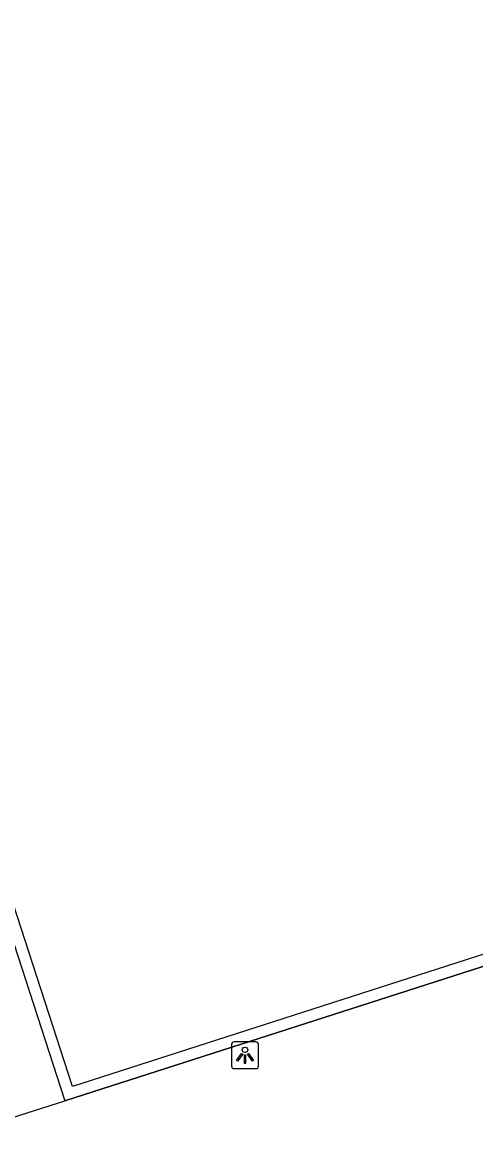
# Model space of a CAD drawing. Extents: x 158087 to 159494, y 382905 to 383981.
# Drawn here: x 159223.49 to 159240.32, y 383086.74 to 383127.77 of the extents above; entities that cross this region are included whole.
import ezdxf

# ---------------------------------------------------------------- set-up
doc = ezdxf.new("R2010")
doc.units = 0
for name, color, linetype in [('IMGEO_Hek', 7, 'Continuous'), ('IMGEO_Lichtpunt', 7, 'Continuous'), ('IMGEO_Voetpad_open', 7, 'Continuous')]:
    doc.layers.add(name, color=color, linetype=linetype)

msp = doc.modelspace()

# ---------------------------------------------------------------- linework, layer by layer
at = {"layer": 'IMGEO_Hek'}
for points in [[(159267.97, 383101.532), (159248.205, 383162.485), (159175.755, 383139.283), (159175.71, 383139.269), (159181.265, 383122.198), (159181.283, 383122.143), (159210.828, 383131.678), (159225.073, 383087.742)], [(159267.97, 383101.532), (159225.073, 383087.742)]]:
    msp.add_lwpolyline(points, dxfattribs=at)
at = {"layer": 'IMGEO_Lichtpunt'}
for p, q in [((159231.257, 383089.835), (159231.257, 383089.028)), ((159231.257, 383089.835), (159231.257, 383089.028)), ((159232.159, 383089.93), (159231.351, 383089.93)), ((159232.159, 383089.93), (159231.351, 383089.93)), ((159232.253, 383089.028), (159232.253, 383089.835)), ((159232.253, 383089.028), (159232.253, 383089.835)), ((159231.351, 383088.934), (159232.159, 383088.934)), ((159231.351, 383088.934), (159232.159, 383088.934))]:
    msp.add_line(p, q, dxfattribs=at)
for points in [[(159231.631, 383089.499), (159231.67, 383089.471), (159231.482, 383089.209), (159231.444, 383089.236), (159231.631, 383089.499)], [(159231.733, 383089.451), (159231.78, 383089.451), (159231.78, 383089.129), (159231.733, 383089.129), (159231.733, 383089.451)], [(159231.843, 383089.471), (159231.881, 383089.498), (159232.068, 383089.236), (159232.029, 383089.208), (159231.843, 383089.471)]]:
    msp.add_lwpolyline(points, dxfattribs=at)
msp.add_circle((159231.756, 383089.633), 0.0994, dxfattribs=at)
for centre, start, end in [((159231.351, 383089.835), 90, 180), ((159231.351, 383089.835), 90, 180), ((159232.159, 383089.835), 0, 90), ((159232.159, 383089.835), 0, 90), ((159231.351, 383089.028), 180, 270), ((159231.351, 383089.028), 180, 270), ((159232.159, 383089.028), 270, 0), ((159232.159, 383089.028), 270, 360)]:
    msp.add_arc(centre, 0.0946, start, end, dxfattribs=at)
at = {"layer": 'IMGEO_Voetpad_open'}
for points in [[(159195.367, 383078.165), (159199.041, 383079.339), (159222.829, 383087.021), (159225.073, 383087.742), (159267.97, 383101.532), (159248.205, 383162.485), (159175.755, 383139.283), (159181.309, 383122.215), (159181.265, 383122.198), (159181.096, 383122.135), (159188.361, 383099.751), (159195.367, 383078.165)], [(159225.36, 383088.271), (159205.85, 383148.455), (159247.9, 383161.922), (159267.424, 383101.822), (159225.36, 383088.271)]]:
    msp.add_lwpolyline(points, dxfattribs=at)

doc.saveas('drawing.dxf')
